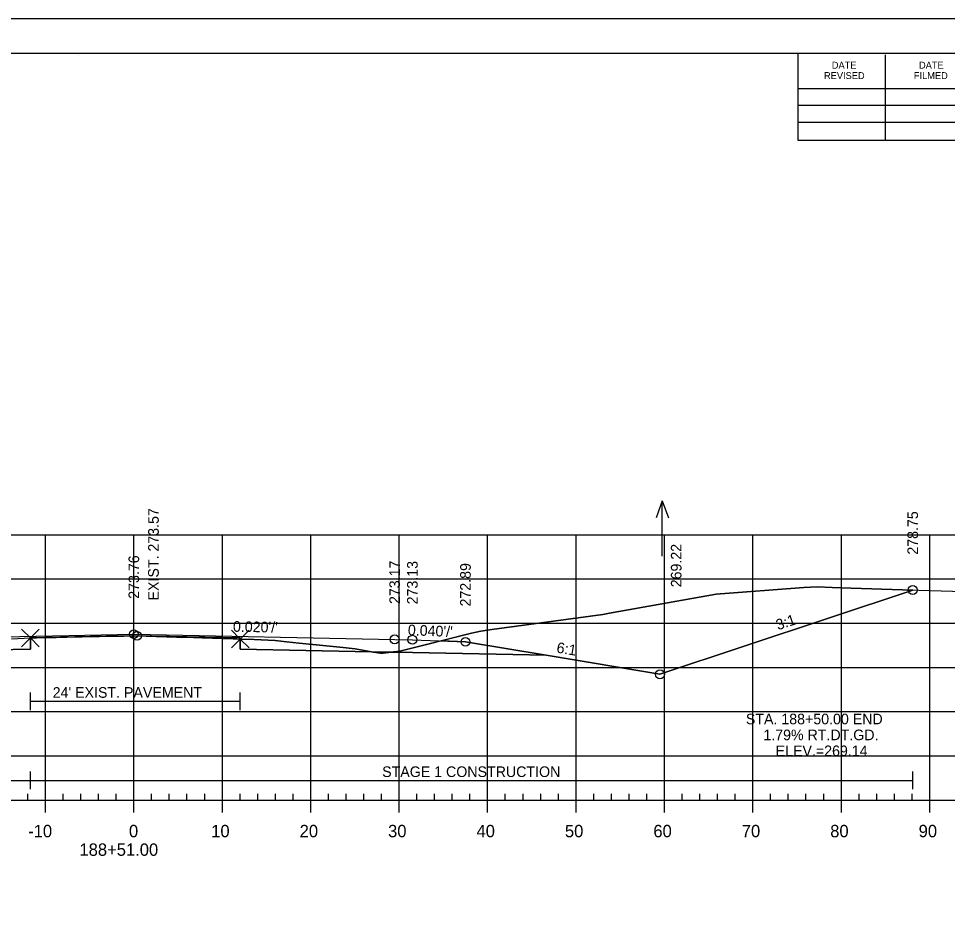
# Model space of a CAD drawing. Extents: x 1365647 to 1367999, y 387113 to 400173.
# Drawn here: x 1365881.8 to 1365986.9, y 388764 to 388866.1 of the extents above; entities that cross this region are included whole.
import ezdxf

# ---------------------------------------------------------------- set-up
doc = ezdxf.new("R2010")
doc.units = 0
for name, color, linetype in [('R_Alt Surface', 7, 'Continuous'), ('R_Axis', 7, 'Continuous'), ('R_Axis Annot', 7, 'Continuous'), ('R_Border', 7, 'Continuous'), ('R_Contours', 7, 'Continuous'), ('R_Exist Surface', 7, 'Continuous'), ('R_Fin Surface', 7, 'Continuous'), ('R_Fin Surface Annot', 7, 'Continuous'), ('R_Grid', 7, 'Continuous'), ('R_No Plot', 7, 'Continuous'), ('R_Water', 7, 'Continuous'), ('R_Water Annot', 7, 'Continuous'), ('R_Xsect Elev', 7, 'Continuous')]:
    doc.layers.add(name, color=color, linetype=linetype)

msp = doc.modelspace()

# ---------------------------------------------------------------- linework, layer by layer
at = {"layer": 'R_Alt Surface'}
msp.add_lwpolyline([(1365848.26, 388794.11), (1365863.38, 388794.41), (1365883.18, 388794.81), (1365883.18, 388796.1), (1365894.88, 388796.33), (1365906.91, 388796.09), (1365906.91, 388794.8), (1365926.38, 388794.41), (1365941.51, 388794.11)], dxfattribs=at)
at = {"layer": 'R_Axis'}
for p, q in [((1365882.89, 388777.74), (1365882.89, 388778.44)), ((1365886.89, 388777.74), (1365886.89, 388778.44)), ((1365888.89, 388777.74), (1365888.89, 388778.44)), ((1365890.89, 388777.74), (1365890.89, 388778.44)), ((1365892.89, 388777.74), (1365892.89, 388778.44)), ((1365896.89, 388777.74), (1365896.89, 388778.44)), ((1365898.89, 388777.74), (1365898.89, 388778.44)), ((1365900.89, 388777.74), (1365900.89, 388778.44)), ((1365902.89, 388777.74), (1365902.89, 388778.44)), ((1365906.89, 388777.74), (1365906.89, 388778.44)), ((1365908.89, 388777.74), (1365908.89, 388778.44)), ((1365910.89, 388777.74), (1365910.89, 388778.44)), ((1365912.89, 388777.74), (1365912.89, 388778.44)), ((1365916.89, 388777.74), (1365916.89, 388778.44)), ((1365918.89, 388777.74), (1365918.89, 388778.44)), ((1365920.89, 388777.74), (1365920.89, 388778.44)), ((1365922.89, 388777.74), (1365922.89, 388778.44)), ((1365926.89, 388777.74), (1365926.89, 388778.44)), ((1365928.89, 388777.74), (1365928.89, 388778.44)), ((1365930.89, 388777.74), (1365930.89, 388778.44)), ((1365932.89, 388777.74), (1365932.89, 388778.44)), ((1365936.89, 388777.74), (1365936.89, 388778.44)), ((1365938.89, 388777.74), (1365938.89, 388778.44)), ((1365940.89, 388777.74), (1365940.89, 388778.44)), ((1365942.89, 388777.74), (1365942.89, 388778.44)), ((1365946.89, 388777.74), (1365946.89, 388778.44)), ((1365948.89, 388777.74), (1365948.89, 388778.44)), ((1365950.89, 388777.74), (1365950.89, 388778.44)), ((1365952.89, 388777.74), (1365952.89, 388778.44)), ((1365956.89, 388777.74), (1365956.89, 388778.44)), ((1365958.89, 388777.74), (1365958.89, 388778.44)), ((1365960.89, 388777.74), (1365960.89, 388778.44)), ((1365962.89, 388777.74), (1365962.89, 388778.44)), ((1365966.89, 388777.74), (1365966.89, 388778.44)), ((1365968.89, 388777.74), (1365968.89, 388778.44)), ((1365970.89, 388777.74), (1365970.89, 388778.44)), ((1365972.89, 388777.74), (1365972.89, 388778.44)), ((1365976.89, 388777.74), (1365976.89, 388778.44)), ((1365978.89, 388777.74), (1365978.89, 388778.44)), ((1365980.89, 388777.74), (1365980.89, 388778.44)), ((1365982.89, 388777.74), (1365982.89, 388778.44)), ((1365749.89, 388777.74), (1366039.89, 388777.74)), ((1365884.89, 388776.34), (1365884.89, 388777.74)), ((1365894.89, 388776.34), (1365894.89, 388777.74)), ((1365904.89, 388776.34), (1365904.89, 388777.74)), ((1365914.89, 388776.34), (1365914.89, 388777.74)), ((1365924.89, 388776.34), (1365924.89, 388777.74)), ((1365934.89, 388776.34), (1365934.89, 388777.74)), ((1365944.89, 388776.34), (1365944.89, 388777.74)), ((1365954.89, 388776.34), (1365954.89, 388777.74)), ((1365964.89, 388776.34), (1365964.89, 388777.74)), ((1365974.89, 388776.34), (1365974.89, 388777.74)), ((1365984.89, 388776.34), (1365984.89, 388777.74))]:
    msp.add_line(p, q, dxfattribs=at)
at = {"layer": 'R_Border'}
for p, q in [((1365736.09, 388862.2), (1366052.27, 388862.2)), ((1365970.01, 388852.32), (1365970.01, 388862.2)), ((1365888.61, 388861.94), (1365888.61, 388861.94)), ((1365888.61, 388861.94), (1365888.61, 388861.94)), ((1365979.87, 388852.32), (1365979.87, 388862)), ((1365970.01, 388858.18), (1366009.17, 388858.18)), ((1365970.01, 388856.32), (1366009.17, 388856.32)), ((1365970.01, 388852.32), (1365970.01, 388854.38)), ((1365970.01, 388854.38), (1366009.17, 388854.38)), ((1366052.27, 388852.32), (1365970.01, 388852.32))]:
    msp.add_line(p, q, dxfattribs=at)
at = {"layer": 'R_Contours'}
for p, q in [((1365982.96, 388801.49), (1365974.83, 388801.75)), ((1365906.91, 388795.94), (1365906.91, 388794.8)), ((1365929.63, 388795.74), (1365932.38, 388795.63)), ((1365906.91, 388794.8), (1365921.76, 388794.51)), ((1365923.9, 388794.46), (1365926.38, 388794.41)), ((1365926.38, 388794.41), (1365941.51, 388794.11))]:
    msp.add_line(p, q, dxfattribs=at)
for points in [[(1365923.9, 388794.46), (1365924.97, 388794.58), (1365933.08, 388796.61), (1365934.12, 388796.84), (1365935.35, 388797.04), (1365947.9, 388798.74), (1365948.67, 388798.88), (1365960.73, 388801.04), (1365970.63, 388801.76), (1365972.14, 388801.85), (1365973.84, 388801.77), (1365974.83, 388801.75), (1365982.96, 388801.49), (1365954.38, 388791.96), (1365941.51, 388794.11), (1365926.38, 388794.41)], [(1365883.18, 388796.08), (1365883.29, 388796.08), (1365883.86, 388796.1), (1365884.64, 388796.11), (1365886.08, 388796.12), (1365888.22, 388796.2), (1365883.18, 388796.1)], [(1365888.22, 388796.2), (1365888.55, 388796.21), (1365889.26, 388796.24), (1365891.74, 388796.27)], [(1365891.74, 388796.27), (1365892.02, 388796.27), (1365893.74, 388796.29), (1365895.19, 388796.32), (1365895.24, 388796.31), (1365895.28, 388796.31), (1365896.27, 388796.27), (1365899.7, 388796.16), (1365900.47, 388796.16), (1365901.63, 388796.14), (1365902.61, 388796.09), (1365906.1, 388795.97), (1365906.52, 388795.96), (1365906.91, 388795.94), (1365906.91, 388796.09), (1365894.88, 388796.33)], [(1365906.91, 388795.94), (1365908.47, 388795.89), (1365910.85, 388795.77), (1365912.16, 388795.65), (1365913.59, 388795.48), (1365918.56, 388794.99), (1365919.91, 388794.83), (1365921.76, 388794.51), (1365906.91, 388794.8)], [(1365921.76, 388794.51), (1365922.49, 388794.38), (1365922.79, 388794.34), (1365923.08, 388794.37), (1365923.9, 388794.46)]]:
    msp.add_lwpolyline(points, close=True, dxfattribs=at)
for points in [[(1365974.83, 388801.75), (1365973.84, 388801.77), (1365972.14, 388801.85), (1365970.63, 388801.76), (1365960.73, 388801.04), (1365948.67, 388798.88), (1365947.9, 388798.74), (1365935.35, 388797.04), (1365934.12, 388796.84), (1365933.08, 388796.61), (1365929.63, 388795.74)], [(1365932.38, 388795.63), (1365941.51, 388794.11), (1365954.38, 388791.96), (1365982.96, 388801.49)], [(1365881.03, 388795.97), (1365883.18, 388796.08), (1365883.18, 388794.81), (1365863.38, 388794.41)], [(1365921.76, 388794.51), (1365919.91, 388794.83), (1365918.56, 388794.99), (1365913.59, 388795.48), (1365912.16, 388795.65), (1365910.85, 388795.77), (1365908.47, 388795.89), (1365906.91, 388795.94)], [(1365929.63, 388795.74), (1365924.97, 388794.58), (1365923.9, 388794.46)], [(1365941.51, 388794.11), (1365932.38, 388795.63), (1365929.63, 388795.74)]]:
    msp.add_lwpolyline(points, dxfattribs=at)
at = {"layer": 'R_Exist Surface'}
msp.add_lwpolyline([(1365881.03, 388795.97), (1365883.18, 388796.08), (1365883.29, 388796.08), (1365883.86, 388796.1), (1365884.64, 388796.11), (1365886.08, 388796.12), (1365888.55, 388796.21), (1365889.26, 388796.24), (1365892.02, 388796.27), (1365893.74, 388796.29), (1365895.19, 388796.32), (1365895.24, 388796.31), (1365895.28, 388796.31), (1365896.27, 388796.27), (1365899.7, 388796.16), (1365900.47, 388796.16), (1365901.63, 388796.14), (1365902.61, 388796.09), (1365906.1, 388795.97), (1365906.52, 388795.96), (1365906.91, 388795.94), (1365908.47, 388795.89), (1365910.85, 388795.77), (1365912.16, 388795.65), (1365913.59, 388795.48), (1365918.56, 388794.99), (1365919.91, 388794.83), (1365922.49, 388794.38), (1365922.79, 388794.34), (1365923.08, 388794.37), (1365924.97, 388794.58), (1365933.08, 388796.61), (1365934.12, 388796.84), (1365935.35, 388797.04), (1365947.9, 388798.74), (1365948.67, 388798.88), (1365960.73, 388801.04), (1365970.63, 388801.76), (1365972.14, 388801.85), (1365973.84, 388801.77), (1365974.83, 388801.75), (1365988.71, 388801.31)], dxfattribs=at)
at = {"layer": 'R_Fin Surface'}
for points in [[(1365798.82, 388801.22), (1365830.99, 388790.5), (1365835.38, 388791.96), (1365848.26, 388794.11), (1365857.38, 388795.63), (1365863.38, 388795.87), (1365865.38, 388795.91), (1365894.88, 388796.5), (1365924.38, 388795.91), (1365926.38, 388795.87), (1365932.38, 388795.63), (1365941.51, 388794.11), (1365954.38, 388791.96), (1365982.96, 388801.49)], [(1365857.38, 388795.63), (1365863.38, 388795.87), (1365865.38, 388795.91), (1365894.88, 388796.5), (1365924.38, 388795.91), (1365926.38, 388795.87), (1365932.38, 388795.63)]]:
    msp.add_lwpolyline(points, dxfattribs=at)
at = {"layer": 'R_Grid'}
for p, q in [((1365749.89, 388807.74), (1366039.89, 388807.74)), ((1365884.89, 388777.74), (1365884.89, 388807.74)), ((1365894.89, 388777.74), (1365894.89, 388807.74)), ((1365904.89, 388777.74), (1365904.89, 388807.74)), ((1365914.89, 388777.74), (1365914.89, 388807.74)), ((1365924.89, 388777.74), (1365924.89, 388807.74)), ((1365934.89, 388777.74), (1365934.89, 388807.74)), ((1365944.89, 388777.74), (1365944.89, 388807.74)), ((1365954.89, 388777.74), (1365954.89, 388807.74)), ((1365964.89, 388777.74), (1365964.89, 388807.74)), ((1365974.89, 388777.74), (1365974.89, 388807.74)), ((1365984.89, 388777.74), (1365984.89, 388807.74)), ((1365749.89, 388802.74), (1366039.89, 388802.74)), ((1365749.89, 388797.74), (1366039.89, 388797.74)), ((1365749.89, 388792.74), (1366039.89, 388792.74)), ((1365749.89, 388787.74), (1366039.89, 388787.74)), ((1365749.89, 388782.74), (1366039.89, 388782.74)), ((1365749.89, 388777.74), (1366039.89, 388777.74))]:
    msp.add_line(p, q, dxfattribs=at)
at = {"layer": 'R_No Plot'}
msp.add_line((1365723.69, 388866.1), (1366057.03, 388866.1), dxfattribs=at)
msp.add_lwpolyline([(1365723.69, 388866.1), (1366057.03, 388866.1), (1366057.03, 388652.76), (1365723.69, 388652.76)], close=True, dxfattribs=at)
for points in [[(1365883.18, 388796.08), (1365882.18, 388797.08), (1365883.18, 388796.08), (1365882.18, 388795.08), (1365883.18, 388796.08), (1365884.18, 388795.08), (1365883.18, 388796.08), (1365884.18, 388797.08)], [(1365906.91, 388795.94), (1365905.91, 388796.94), (1365906.91, 388795.94), (1365905.91, 388794.94), (1365906.91, 388795.94), (1365907.91, 388794.94), (1365906.91, 388795.94), (1365907.91, 388796.94)]]:
    msp.add_lwpolyline(points, dxfattribs=at)
for centre in [(1365982.96, 388801.49), (1365982.96, 388801.49), (1365894.88, 388796.5), (1365894.88, 388796.5), (1365894.88, 388796.5), (1365894.88, 388796.5), (1365894.88, 388796.5), (1365895.24, 388796.31), (1365924.38, 388795.91), (1365924.38, 388795.91), (1365924.38, 388795.91), (1365924.38, 388795.91), (1365924.38, 388795.91), (1365926.38, 388795.87), (1365926.38, 388795.87), (1365926.38, 388795.87), (1365926.38, 388795.87), (1365926.38, 388795.87), (1365932.38, 388795.63), (1365932.38, 388795.63), (1365932.38, 388795.63), (1365932.38, 388795.63), (1365932.38, 388795.63), (1365954.38, 388791.96), (1365954.38, 388791.96), (1365954.38, 388791.96), (1365954.38, 388791.96), (1365954.38, 388791.96)]:
    msp.add_circle(centre, 0.5, dxfattribs=at)
at = {"layer": 'R_Water'}
for p, q in [((1365883.18, 388787.91), (1365883.18, 388789.91)), ((1365906.91, 388787.91), (1365906.91, 388789.91)), ((1365883.18, 388788.91), (1365906.91, 388788.91)), ((1365883.18, 388778.96), (1365883.18, 388780.96)), ((1365982.96, 388778.96), (1365982.96, 388780.96)), ((1365798.82, 388779.96), (1365883.18, 388779.96)), ((1365883.18, 388779.96), (1365982.96, 388779.96))]:
    msp.add_line(p, q, dxfattribs=at)
at = {"layer": 'R_Water Annot'}
for p, q in [((1365954.64, 388811.59), (1365953.94, 388809.67)), ((1365954.64, 388805.31), (1365954.64, 388811.59)), ((1365954.64, 388811.59), (1365955.34, 388809.67))]:
    msp.add_line(p, q, dxfattribs=at)

# ---------------------------------------------------------------- texts
at = {"layer": 'R_Axis Annot'}
for s, p in [('-10', (1365882.93, 388773.54)), ('0', (1365894.33, 388773.54)), ('10', (1365903.63, 388773.54)), ('20', (1365913.63, 388773.54)), ('30', (1365923.63, 388773.54)), ('40', (1365933.63, 388773.54)), ('50', (1365943.63, 388773.54)), ('60', (1365953.63, 388773.54)), ('70', (1365963.63, 388773.54)), ('80', (1365973.63, 388773.54)), ('90', (1365983.63, 388773.54)), ('188+51.00', (1365888.73, 388771.44))]:
    msp.add_text(s, height=1.4, dxfattribs=at).set_placement(p)
at = {"layer": 'R_Border'}
for s, p in [('DATE', (1365973.81, 388860.44)), ('DATE', (1365983.67, 388860.44)), ('REVISED', (1365972.93, 388859.26)), ('FILMED', (1365983.09, 388859.26))]:
    msp.add_text(s, height=0.782, rotation=360, dxfattribs=at).set_placement(p)
at = {"layer": 'R_Fin Surface Annot'}
for s, rotation, p in [('278.75', 90, (1365983.56, 388805.49)), ('278.75', 90, (1365983.56, 388805.49)), ('278.75', 90, (1365983.56, 388805.49)), ('269.22', 90, (1365956.81, 388801.8)), ('273.76', 90, (1365895.48, 388800.5)), ('273.76', 90, (1365895.48, 388800.5)), ('273.76', 90, (1365895.48, 388800.5)), ('273.17', 90, (1365924.98, 388799.91)), ('273.17', 90, (1365924.98, 388799.91)), ('273.17', 90, (1365924.98, 388799.91)), ('273.13', 90, (1365926.98, 388799.87)), ('273.13', 90, (1365926.98, 388799.87)), ('273.13', 90, (1365926.98, 388799.87)), ('272.89', 90, (1365932.98, 388799.63)), ('3:1', 18.4349, (1365967.73, 388796.94)), ("0.020'/'", 358.8542, (1365906.08, 388796.78)), ("0.040'/'", 357.7094, (1365925.85, 388796.39)), ('6:1', 350.5377, (1365942.62, 388794.43))]:
    msp.add_text(s, height=1.2, rotation=rotation, dxfattribs=at).set_placement(p)
at = {"layer": 'R_Water'}
for s, p in [("24' EXIST. PAVEMENT", (1365885.7, 388789.31)), ('STA. 188+50.00 END', (1365964.09, 388786.31)), ('1.79% RT.DT.GD.', (1365966.07, 388784.51)), ('ELEV.=269.14', (1365967.46, 388782.71)), ('STAGE 1 CONSTRUCTION', (1365922.96, 388780.35))]:
    msp.add_text(s, height=1.2, dxfattribs=at).set_placement(p)
at = {"layer": 'R_Xsect Elev'}
msp.add_text('EXIST. 273.57', height=1.2, rotation=90, dxfattribs=at).set_placement((1365897.7, 388800.31))

doc.saveas('drawing.dxf')
